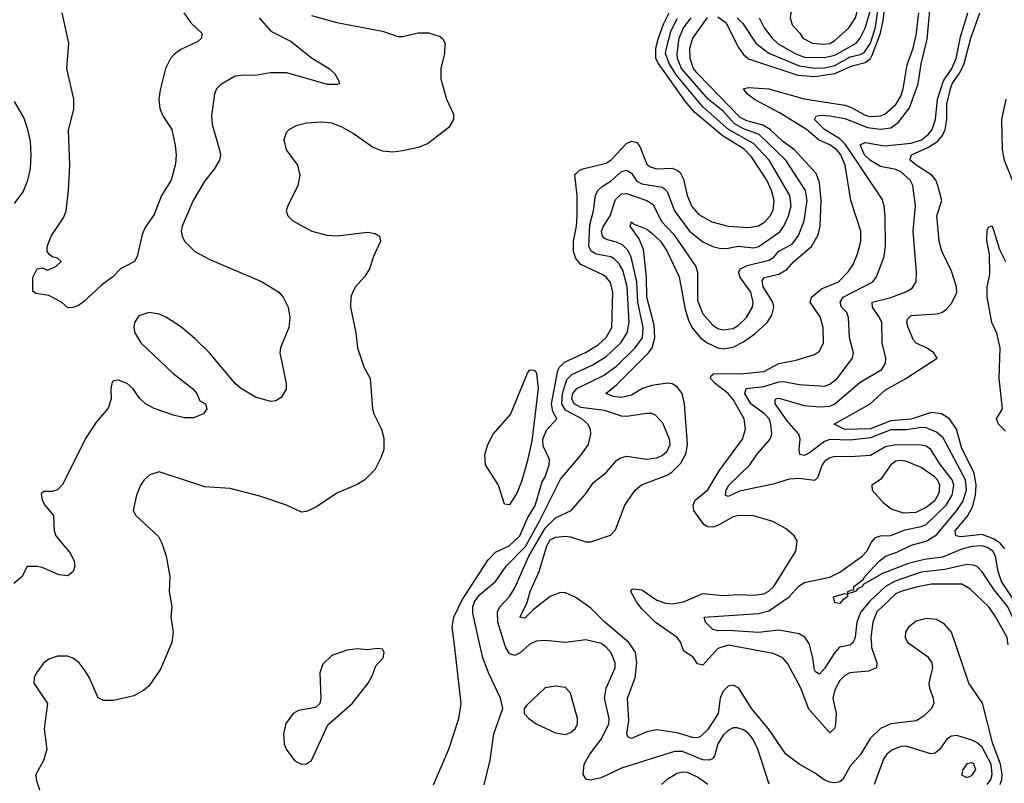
# Model space of a CAD drawing. Header units: inches. Extents: x 884549 to 1028252, y 526810 to 653624.
# Tile 667 of 1056: x 982801 to 986677, y 569455 to 572463. Entities that reach past the tile are written whole.
import ezdxf

# ---------------------------------------------------------------- set-up
doc = ezdxf.new("R2010")
doc.units = ezdxf.units.IN
doc.header["$MEASUREMENT"] = 0
doc.layers.add('A9586', color=7, linetype='Continuous')
doc.layers.add('A9587', color=7, linetype='Continuous')

msp = doc.modelspace()

# ---------------------------------------------------------------- linework, layer by layer
at = {"layer": 'A9586', "color": 5}
for points, elevation in [([(983396.1, 570000), (983355.6, 569904.4), (983310, 569838.4), (983290, 569821.6), (983250, 569799.5), (983170, 569780.7), (983130, 569780.7), (983110, 569792.3), (983076.1, 569870), (983058.7, 569898.7), (983035.1, 569930), (983010, 569947.4), (982990, 569955.3), (982950, 569955.6), (982915.9, 569944.1), (982893.1, 569926.9), (982867.2, 569890), (982858, 569870), (982857.4, 569850), (982910.4, 569770), (982897, 569670), (982907.7, 569590), (982894.6, 569545.4), (982864, 569490), (982865.5, 569470), (982878.4, 569430)], 2180), ([(984430.6, 569449.4), (984489.9, 569590), (984529.9, 569710), (984539.6, 569770), (984512.4, 570000)], 2180), ([(984629.8, 569449.8), (984653.8, 569546.2), (984667.1, 569650), (984703, 569750), (984694.3, 569790), (984647.5, 569887.5), (984624.4, 569950), (984613.1, 570000)], 2160), ([(984806.4, 570000), (984771.5, 569968.5), (984750, 569959), (984730, 569964.9), (984714.8, 569990), (984711.6, 570000)], 2140), ([(985752.2, 569452.2), (985706.7, 569590), (985687, 569630), (985670, 569650.9), (985650, 569665.8), (985625.8, 569674.2), (985610, 569673.8), (985590, 569663.6), (985570, 569644.2), (985548.9, 569610), (985536.3, 569563.7), (985528.2, 569551.8), (985514.1, 569545.9), (985490, 569548.1), (985410, 569580.8), (985379.2, 569580.8), (985170, 569514.8), (985090, 569476.7), (985046.9, 569466.9), (985031.6, 569471.6), (985019.3, 569490), (985023, 569530), (985045.6, 569570), (985091.3, 569630), (985119.9, 569690), (985121.1, 569710), (985102.9, 569790), (985109.6, 569830.4), (985145.2, 569910), (985144.7, 569930), (985129.4, 569969.4), (985110, 569991.4), (985097.6, 570000)], 2140), ([(986310, 570000), (986374.3, 569954.3), (986391.6, 569930), (986395.1, 569910), (986380.7, 569850), (986382.2, 569830), (986397.6, 569790), (986399.8, 569770), (986390.9, 569750), (986360.5, 569719.5), (986330, 569700.8), (986230, 569689.9), (986190, 569671.3), (986148.7, 569631.3), (986111.5, 569568.5), (986070, 569522.4), (986042, 569470), (986030, 569461.1), (986010, 569457.1), (985990, 569459.4), (985968.6, 569468.6), (985930, 569496.9), (985869.8, 569530), (985817.7, 569570), (985749.1, 569669.1), (985682.1, 569750), (985632.3, 569830), (985610, 569841.8), (985590, 569837.3), (985570, 569818), (985559.1, 569790), (985550.9, 569730), (985510, 569667), (985480.9, 569639.1), (985470, 569633.8), (985450, 569635.7), (985390, 569654.2), (985310, 569665.2), (985270, 569657.5), (985210, 569631.7), (985196.4, 569636.4), (985191.7, 569650), (985198.8, 569701.2), (985193.8, 569790), (985223.5, 569870), (985231, 569930), (985224.8, 569970), (985206, 570000)], 2120), ([(986154.2, 570000), (986154.8, 569990), (986175.5, 569930), (986174.6, 569910), (986143.2, 569896.8), (986069.3, 569890.7), (986050, 569880.2), (986030, 569859.8), (986010, 569823.9), (986002.4, 569790), (986015.1, 569730), (986013.3, 569686.7), (986008.6, 569671.4), (985990, 569653.7), (985907.7, 569747.7), (985876.2, 569830), (985825.6, 569925.6), (985805.6, 569950), (985767, 569967), (985590, 569999.7), (985550, 569986.7), (985490, 569920.8), (985470, 569925.8), (985451.8, 569951.8), (985416.1, 569976.1), (985407, 570000)], 2080), ([(986070.6, 570000), (986070, 569999.5), (986029, 569991), (986010, 569969.9), (985970, 569906.7), (985950, 569885), (985933.9, 569893.9), (985930, 569902), (985924.1, 569950), (985909.8, 570000)], 2060), ([(986661.4, 569450), (986667.1, 569470), (986668.4, 569491.6), (986662.2, 569530), (986632.1, 569610), (986591.1, 569771.1), (986537.6, 569850), (986486.8, 570000)], 2120), ([(986609.4, 569450.6), (986623.8, 569470), (986629.7, 569490.3), (986625.5, 569530), (986590, 569597), (986570, 569615), (986550, 569624.9), (986490, 569644), (986470, 569641.1), (986451.2, 569628.8), (986424.1, 569590), (986405.7, 569574.3), (986388.5, 569571.5), (986290, 569601.3), (986270, 569600.4), (986234.4, 569585.6), (986215, 569570), (986201.2, 569550), (986165.6, 569450)], 2140), ([(985510.6, 569450), (985470, 569479.6), (985430, 569498), (985410, 569498.7), (985390, 569493.3), (985350.2, 569470), (985327.2, 569450)], 2160)]:
    msp.add_lwpolyline(points, dxfattribs=dict(at, elevation=elevation))
for points, elevation in [([(984210, 569986.6), (984170, 569981.3), (984130, 569985.1), (984090, 569979.7), (984030, 569958), (983995.1, 569924.9), (983983.1, 569890), (983986.3, 569790), (983982.4, 569770), (983966.1, 569753.9), (983898.5, 569741.5), (983877.1, 569730), (983849.3, 569690.7), (983840.2, 569650), (983842.9, 569610), (983850.2, 569590), (983883.8, 569543.8), (983910, 569531), (983930, 569531.8), (983950, 569545.4), (984013.9, 569686.1), (984110, 569769.6), (984172.4, 569850), (984190, 569880.7), (984202.8, 569917.2), (984231.8, 569950), (984235.7, 569970), (984230, 569983.6)], 2220), ([(984910, 569837.7), (984870, 569831.6), (984797.3, 569762.7), (984787.3, 569750), (984787.7, 569730), (984804.9, 569710), (984834, 569690), (984910, 569654), (984950, 569647.5), (984970, 569654.7), (984988.4, 569670), (984997.1, 569690), (984997, 569710), (984969.8, 569809.8), (984950, 569832.8)], 2160), ([(986550, 569535.2), (986530, 569531.3), (986514, 569510), (986508.9, 569488.9), (986530, 569478.3), (986550, 569486.4), (986565.8, 569510), (986557.1, 569530)], 2160)]:
    msp.add_lwpolyline(points, close=True, dxfattribs=dict(at, elevation=elevation))
at = {"layer": 'A9587', "color": 5}
for points, elevation in [([(986090, 572649.8), (986070, 572649.2), (986021.3, 572630), (985910, 572574.1), (985865.1, 572534.9), (985847.3, 572512.7), (985836.6, 572490), (985834, 572470), (985842.5, 572442.6), (985873, 572410), (985884.2, 572390), (985922, 572370), (985966.1, 572366.1), (985990, 572368.7), (986010, 572380.7), (986065, 572430), (986091.7, 572470), (986106.6, 572530), (986110.9, 572590.9), (986107, 572630)], 2180), ([(984730, 570552.3), (984710, 570554), (984685.5, 570630), (984635.2, 570710), (984632.7, 570750), (984644.5, 570790), (984665.2, 570830), (984732.7, 570907.3), (984799.6, 571070), (984810, 571083.9), (984822.1, 571082.1), (984830, 571080.2), (984835.7, 571070), (984841.9, 571010), (984816.9, 570803.1), (984799.1, 570720.9), (984776.3, 570643.7), (984759.2, 570600.8)], 2180), ([(986270, 570727.2), (986250, 570723.3), (986230, 570709.9), (986190, 570651.5), (986155.5, 570630), (986157.6, 570610), (986200.6, 570560.6), (986234.3, 570534.3), (986280.5, 570520.5), (986330, 570523.4), (986370, 570542.1), (986404.8, 570570), (986421.3, 570598.7), (986424, 570630), (986414.4, 570650), (986402.5, 570662.5), (986350, 570698.8), (986290, 570724.3)], 2080), ([(986030, 570163.1), (986010, 570165.6), (986004.5, 570190), (986050, 570202.4), (986059.5, 570199.5), (986059.5, 570190), (986041.8, 570178.2)], 2040)]:
    msp.add_lwpolyline(points, close=True, dxfattribs=dict(at, elevation=elevation))
for points, elevation in [([(985550, 572474.2), (985582.1, 572450), (985630, 572354.7), (985650, 572325.2), (985670, 572308.3), (985864.8, 572244.8), (985930, 572239.4), (986010, 572251), (986078.5, 572281.5), (986130, 572294.3), (986150.1, 572309.9), (986157.7, 572322.3), (986190.4, 572409.6), (986200.8, 572459.2), (986222.8, 572630)], 2120), ([(985626.1, 572470), (985647.4, 572447.4), (985699.5, 572370), (985749.8, 572330.2), (985870, 572281.2), (985930, 572271.8), (985970, 572272.8), (986010, 572281.9), (986070, 572316.1), (986110, 572325.5), (986126, 572334), (986150, 572370.5), (986170, 572432.8), (986198.4, 572630)], 2140), ([(985909.8, 570000), (985907.6, 570007.6), (985891.4, 570031.4), (985870, 570044.5), (985790, 570058.1), (985710, 570049.2), (985590, 570057.2), (985550, 570055.2), (985530, 570060.4), (985501.6, 570090), (985495.3, 570110), (985710, 570124.5), (985750, 570134.7), (985830.4, 570189.6), (985868.8, 570231.2), (985890, 570246.4), (985990, 570267.1), (986030, 570287.2), (986117.3, 570350), (986135.5, 570370), (986154.6, 570405.4), (986170, 570423.5), (986190, 570430.1), (986230, 570431.1), (986286.1, 570453.9), (986350, 570466.1), (986370, 570475), (986448.4, 570550), (986471.8, 570590), (986478.3, 570630), (986472, 570650), (986425.9, 570710), (986388.5, 570770), (986370, 570782.9), (986350, 570787.1), (986250, 570788.6), (986210, 570780.4), (986150, 570746.5), (986070, 570740.4), (986010, 570742.4), (985990, 570736.9), (985970, 570722.7), (985960.9, 570710), (985942.1, 570657.9), (985930, 570648.4), (985870, 570655.5), (985830, 570653.2), (985767.2, 570632.8), (985634.7, 570605.3), (985590, 570584.5), (985579.7, 570590), (985582.7, 570610), (985593.3, 570630), (985674.9, 570710), (985702.5, 570750), (985754.9, 570810), (985762, 570830), (985758.5, 570870), (985751.5, 570890), (985733.2, 570910), (985679.3, 570950), (985656.4, 570990), (985660.5, 571010), (985730, 571017.8), (985790, 571035.8), (985810, 571037.1), (985870, 571026.5), (985970, 571019.3), (985990, 571026.9), (986019.6, 571050), (986079.8, 571130), (986083.7, 571150), (986067.8, 571210), (986063.9, 571290), (986058, 571310), (986036.9, 571330), (986031, 571350), (986042.8, 571370), (986159.1, 571430), (986173.6, 571450), (986204.4, 571530), (986209.9, 571570.1), (986208.8, 571688.8), (986204.3, 571730), (986196.1, 571756.1), (986051.7, 571971.7), (986030, 571993.5), (985968.8, 572030), (985930.6, 572070), (985937.2, 572082.8), (985953.4, 572086.6), (985990, 572084.5), (986050, 572073.7), (986138.7, 572038.7), (986190, 572031.8), (986230, 572036.9), (986261, 572059), (986304.1, 572115.9), (986337.7, 572210), (986350, 572288.2), (986373.5, 572386.5), (986390.3, 572570)], 2060), ([(983447.7, 572490), (983475.3, 572450), (983518.5, 572410), (983516.5, 572390), (983502.9, 572377.1), (983435.1, 572344.9), (983410, 572327.3), (983394.7, 572310), (983374.7, 572270), (983354.2, 572185.8), (983348.4, 572150), (983352.3, 572112.3), (983364.1, 572084.1), (983400.2, 572030), (983413, 571967), (983416.9, 571930), (983414.5, 571894.5), (983397.7, 571830), (983359.7, 571770), (983330, 571696), (983295.4, 571644.6), (983283.1, 571616.9), (983263, 571530), (983253.4, 571510), (983198.4, 571481.6), (983168, 571450), (983123.1, 571416.9), (983050, 571349), (983030, 571335.3), (983010, 571328.7), (982990, 571328), (982966, 571350), (982916, 571376), (982864.1, 571384.1), (982853.2, 571393.2), (982852.9, 571447.1), (982870, 571482), (982890, 571484.7), (982910, 571476), (982944, 571490), (982964, 571510), (982950, 571524), (982929.2, 571529.2), (982918, 571538), (982909.1, 571549.1), (982909.3, 571569.3), (982925.1, 571610), (982975.1, 571684.9), (982983.5, 571710), (982993.7, 571790), (982998.2, 571890), (982992.9, 572027.1), (983014.7, 572110), (983014.5, 572150), (982986.2, 572270), (982995, 572370), (982968.3, 572490)], 2140), ([(984512.4, 570000), (984504.1, 570070), (984509.9, 570110), (984542.7, 570177.3), (984645.1, 570334.9), (984674.6, 570365.4), (984728.3, 570390), (984770, 570429.5), (984800.7, 570499.3), (984830, 570549.3), (984858, 570642), (984870, 570662), (984885.8, 570710), (984886.8, 570730), (984862.4, 570782.4), (984860.2, 570810), (984874.5, 570845.5), (984915.9, 570890), (984899.7, 570919.7), (984895, 570950), (984919.1, 571080.9), (984925.6, 571094.4), (984946, 571114), (985028.7, 571151.3), (985078, 571182), (985110, 571211), (985132.6, 571250), (985136.3, 571390), (985127, 571427), (985110, 571449.2), (985097.3, 571457.3), (985010, 571498.5), (984990, 571522.7), (984981, 571550), (984981.1, 571590), (984993.7, 571650), (984996.1, 571690), (984995.7, 571770), (984987.1, 571850), (984990, 571856), (985005.1, 571870), (985022.8, 571877.2), (985110, 571898.2), (985130, 571911), (985190, 571974.6), (985210, 571984.6), (985230, 571978.7), (985243.1, 571963.1), (985270, 571893), (985282.6, 571882.6), (985310, 571875.2), (985370, 571877.9), (985390, 571870.6), (985400.7, 571860.7), (985414.9, 571834.9), (985429.3, 571770), (985447.5, 571727.5), (985475.2, 571695.2), (985525.9, 571665.9), (985590, 571649.7), (985670, 571644.3), (985709, 571651), (985734, 571666), (985756.2, 571690), (985767.3, 571712.7), (985771.2, 571750), (985761.3, 571790), (985743, 571830), (985682.5, 571922.5), (985652.8, 571952.8), (985567.1, 572007.1), (985458.2, 572098.2), (985421.3, 572141.3), (985315.8, 572290), (985305.9, 572310), (985304.9, 572350), (985314.5, 572385.5), (985335.2, 572444.8), (985357.4, 572490)], 2180), ([(985407, 570000), (985403.3, 570010), (985389, 570030), (985303, 570090), (985250, 570142.9), (985229.3, 570169.3), (985207, 570210), (985210, 570218), (985218.3, 570221.7), (985250, 570216.8), (985310, 570175.9), (985344.1, 570164.1), (985370, 570162.5), (985414.2, 570170), (985490, 570203.3), (985570, 570195.1), (985630, 570198.9), (985690, 570195.9), (985730, 570201.7), (985750, 570211.9), (985770.5, 570230), (985856.3, 570370), (985862.4, 570410), (985849.6, 570430), (985817.9, 570457.9), (985766.1, 570486.1), (985690, 570508.2), (985632, 570510), (985610, 570504.1), (985550, 570470.7), (985530, 570464.1), (985510, 570464.9), (985494.9, 570474.9), (985455.5, 570530), (985452.9, 570550), (985460.3, 570570), (985510, 570610.7), (985554.2, 570685.8), (985646.6, 570810), (985658.3, 570850), (985652.7, 570890), (985610, 570967.3), (985589.9, 570990), (985539.2, 571030), (985520.8, 571050), (985521.6, 571058.4), (985532.5, 571067.5), (985651.3, 571068.7), (985730, 571077.6), (985790, 571108), (985857.7, 571122.3), (985930, 571144.4), (985950, 571156.9), (985964.9, 571190), (985964.3, 571250), (985952.5, 571292.5), (985912.7, 571350), (985917.7, 571370), (985957, 571403), (986024.3, 571430), (986063, 571470), (986081.7, 571498.3), (986099.6, 571540.4), (986112.3, 571590), (986112.9, 571630), (986073.7, 571750), (986050.8, 571890), (986033.6, 571930), (986018.3, 571950), (985990.4, 571970), (985948, 571988), (985898.9, 572030), (985794.9, 572094.9), (985691.8, 572150), (985665.4, 572170), (985651.1, 572190), (985670, 572196.2), (985750, 572189.8), (985890, 572150.6), (986050, 572125.5), (986076.4, 572116.4), (986130, 572087.1), (986150, 572081.8), (986190, 572084), (986206.8, 572090), (986250, 572129.2), (986270, 572161.9), (986279.8, 572190), (986295.1, 572284.9), (986318.4, 572350), (986330, 572401.1), (986340.7, 572490)], 2080), ([(985712, 572470), (985731.7, 572430), (985762.9, 572390), (985787.5, 572367.5), (985854.3, 572330), (985890, 572315.5), (985970, 572313.1), (986010, 572322.3), (986094.2, 572370), (986110.2, 572390), (986130, 572429.5), (986153.7, 572510)], 2160), ([(986715.8, 570175.8), (986666.2, 570250), (986653.3, 570290), (986643, 570350), (986632.1, 570370), (986610, 570383.9), (986590, 570390.2), (986550, 570388), (986510, 570377), (986434.5, 570345.5), (986363.3, 570336.7), (986299.5, 570320.5), (986198, 570282), (986122.3, 570237.7), (986119.1, 570230), (986099.5, 570220.5), (986091.4, 570210), (986060.9, 570200.9), (986060.9, 570210), (986077.5, 570217.5), (986084.7, 570215.3), (986084.5, 570230), (986122, 570258), (986128.4, 570270), (986185.3, 570330), (986209.9, 570350), (986254.5, 570365.5), (986310, 570392.6), (986370, 570409.4), (986410, 570433.4), (986490.5, 570530), (986514.3, 570565.7), (986528.3, 570610), (986525.2, 570650), (986436.4, 570816.4), (986410, 570838.3), (986370, 570855.2), (986350, 570856.3), (986293.2, 570846.8), (986230, 570847.3), (986150, 570815.4), (986070, 570806.8), (985990, 570808.6), (985970, 570801.9), (985910, 570756.1), (985890, 570746.2), (985872.7, 570750), (985869.8, 570769.8), (985873.7, 570810), (985869, 570830), (985822.2, 570882.2), (985774.7, 570950), (985775.7, 570964.3), (985779.7, 570970), (985790, 570972.1), (985890, 570943.5), (985950, 570937.4), (985990, 570941.1), (986010, 570950.1), (986110, 571034.9), (986194.9, 571085.1), (986209.4, 571110), (986211.4, 571130), (986197, 571190), (986194.6, 571270), (986186.3, 571290), (986158.1, 571330), (986157.3, 571350), (986231, 571369), (986290, 571390.9), (986314.5, 571405.5), (986329.8, 571430), (986332.1, 571467.9), (986318.9, 571630), (986327.1, 571730), (986317.7, 571810), (986306.3, 571830), (986270, 571863.3), (986250, 571872.3), (986190, 571884.8), (986150, 571907.5), (986126.6, 571930), (986109.6, 571970.4), (986130, 571978.6), (986206.1, 571966.1), (986310, 571975.7), (986351, 571990), (986377, 572010), (986392.8, 572030), (986406.1, 572070), (986414.2, 572150), (986438.2, 572221.8), (986470.8, 572270), (986488, 572310), (986504.6, 572395.4), (986534.2, 572490)], 2040), ([(986679, 570379), (986660.7, 570400.7), (986637.3, 570417.3), (986590, 570435.4), (986506.4, 570426.4), (986486.2, 570430), (986484.5, 570450), (986532.3, 570507.7), (986553.7, 570546.3), (986564.3, 570590), (986566.6, 570630), (986558.6, 570678.6), (986510, 570773.9), (986489.3, 570850), (986461.5, 570890), (986430, 570910.4), (986390, 570915.8), (986310, 570889.6), (986230, 570883.2), (986150, 570851.9), (986050, 570848.6), (986007.1, 570870), (986148.6, 570950), (986210, 571005.5), (986289.8, 571050), (986413.6, 571130), (986399.7, 571150), (986370.8, 571170), (986330, 571189), (986320.3, 571200.3), (986298.2, 571250), (986293.3, 571270), (986296.5, 571283.5), (986310, 571297.1), (986410, 571304.2), (986430.8, 571310), (986450, 571322.5), (986470, 571344.3), (986490, 571388.2), (986489.3, 571410), (986470, 571472.6), (986431.4, 571551.4), (986421, 571590), (986411.8, 571690), (986431.4, 571750), (986415.9, 571810), (986407.5, 571830), (986391.7, 571850), (986329.9, 571890), (986306.4, 571910), (986306.8, 571913.2), (986312, 571930), (986379.5, 571960.5), (986415.8, 571984.2), (986434, 572006), (986444.8, 572030), (986451.6, 572070), (986450.6, 572130), (986465.6, 572190), (986472.5, 572210), (986504, 572256), (986519.7, 572290), (986545.2, 572390), (986580.4, 572490)], 2020), ([(983743.9, 572470), (983790, 572418), (983870, 572377.1), (983950, 572312.8), (984019.5, 572270), (984041.7, 572250), (984057.7, 572222.3), (984059.3, 572210), (984052.5, 572207.5), (984013.2, 572206.8), (983852.9, 572252.9), (983787, 572253), (983730, 572242.7), (983684.7, 572244.7), (983650, 572239.8), (983592.7, 572207.3), (983576.5, 572190), (983567.6, 572170), (983555.9, 572084.1), (983559.1, 572050), (983588.3, 571950), (983591.3, 571930), (983588, 571910), (983566.6, 571873.4), (983530, 571828), (983484.6, 571750), (983440.8, 571650), (983437.3, 571630), (983440.3, 571610), (983450.3, 571590), (983490.3, 571550), (983550, 571518.6), (983756.3, 571430), (983820.7, 571390), (983838, 571370), (983858.4, 571330), (983864.9, 571290), (983860.3, 571250), (983827.7, 571170), (983825.5, 571150), (983850.5, 571030), (983850, 571008), (983830, 570975.3), (983810, 570962), (983790, 570959), (983730, 570976), (983670, 571012), (983649.7, 571029.7), (983548.5, 571150), (983490, 571207.6), (983433.8, 571253.8), (983378.7, 571290), (983350, 571303.1), (983310, 571309.7), (983270, 571296.3), (983253.4, 571270), (983250.3, 571250), (983254.3, 571230), (983277.4, 571190), (983404.4, 571070), (983482, 571010), (983498.8, 570990), (983510, 570962), (983532, 570950), (983538, 570930), (983524.7, 570910), (983485.2, 570894.8), (983450, 570894.5), (983410, 570903.6), (983330, 570931.6), (983297, 570950), (983272.1, 570972.1), (983246.3, 571010), (983224.5, 571030), (983190, 571043), (983170, 571040.7), (983164.8, 571035.2), (983159.6, 571010), (983161.8, 570970), (983150, 570933), (983102.7, 570877.3), (983063.2, 570816.8), (982970, 570632.1), (982950, 570611.6), (982930, 570605), (982895.8, 570604.2), (982885.2, 570594.8), (982890, 570570.8), (982900.3, 570550), (982934.6, 570510), (982937.4, 570450), (982943.7, 570430), (983000.5, 570360.5), (983015.6, 570330), (983018, 570310), (983012.2, 570290), (982990, 570271.8), (982956.1, 570276.1), (982890, 570305.1), (982870, 570309.4), (982831.1, 570308.9), (982810, 570268), (982778, 570242)], 2160), ([(983950, 572478.5), (984050, 572451.1), (984230, 572416.9), (984290, 572395.8), (984310, 572395.8), (984370, 572410.4), (984410.4, 572410.3), (984456.1, 572396.1), (984466.6, 572386.6), (984474.4, 572370), (984474, 572330), (984458.4, 572270), (984459.3, 572230), (984481.1, 572150), (984508.7, 572090), (984508.4, 572070), (984490, 572038), (984406.9, 571973.1), (984370, 571958.7), (984310, 571946), (984270, 571940.5), (984230, 571944.2), (984190, 571960.7), (984113.9, 572013.9), (984070, 572038.9), (984030, 572054.7), (983990, 572058.5), (983930, 572055.6), (983890, 572045.1), (983861.6, 572030), (983850, 572017), (983841.3, 571990), (983850.4, 571950), (983894.9, 571890), (983903.8, 571850), (983896.4, 571810), (983856.3, 571730), (983850.7, 571710), (983857.3, 571690), (983876.3, 571670), (983950.7, 571630), (984010, 571613.6), (984051.3, 571611.3), (984170, 571625.7), (984200.9, 571620.9), (984217.3, 571610), (984221.6, 571590), (984194.4, 571530), (984178.5, 571481.5), (984158.4, 571450), (984123.1, 571410), (984111.4, 571388.6), (984104.9, 571370), (984102.8, 571330), (984124.6, 571230), (984130.4, 571170), (984155.8, 571095.8), (984180.4, 571050), (984190.4, 570930), (984195.8, 570910), (984225.3, 570850), (984235.1, 570815.1), (984234.9, 570770), (984223.4, 570736.6), (984199.5, 570690), (984160.4, 570650), (984130, 570632.4), (984050, 570598.3), (983970, 570543.5), (983930, 570525.7), (983910, 570523), (983850.9, 570550.9), (983746.4, 570586.4), (983630, 570615.8), (983530, 570622.6), (983350, 570681.3), (983314, 570670), (983290.6, 570650), (983277.1, 570630), (983260.4, 570590), (983247.2, 570530), (983258, 570510), (983347.1, 570427.1), (983360.8, 570400.8), (983377.8, 570350), (983392.4, 570270), (983389.3, 570210), (983400.3, 570150), (983395.8, 570110), (983404.9, 570050), (983400.3, 570010), (983396.1, 570000)], 2180), ([(984613.1, 570000), (984584.7, 570124.7), (984585.2, 570150), (984591.7, 570170), (984610, 570196.1), (984674.3, 570250), (984716, 570310), (984791.9, 570388.1), (984849.2, 570490), (984930, 570653.3), (985011.6, 570748.4), (985040.1, 570790), (985049.9, 570830), (985047.7, 570850), (985037.8, 570870), (985013.6, 570890), (984950, 570925.4), (984935.1, 570950), (984937.6, 570990), (984954.8, 571045.2), (984974.2, 571065.8), (985057.2, 571102.8), (985110, 571136.3), (985167.3, 571190), (985193.1, 571230), (985200.4, 571270), (985192.7, 571410), (985176.1, 571476.1), (985161.4, 571501.4), (985141, 571521), (985128.1, 571528.1), (985070, 571539.5), (985051.4, 571551.4), (985041.5, 571570), (985045.3, 571654.7), (985060.1, 571710), (985067.5, 571770), (985077.3, 571790), (985093.7, 571806.3), (985130, 571827.5), (985170, 571865.1), (985190, 571870.6), (985210, 571858.5), (985230, 571827.3), (985250, 571815.6), (985330, 571803.1), (985338.2, 571798.2), (985350, 571785.4), (985378.4, 571710), (985437.6, 571630), (985490, 571587.2), (985530, 571569), (985561.1, 571561.1), (985590, 571562.3), (985630, 571571.3), (985690, 571564.6), (985710.7, 571569.3), (985793, 571627), (985810, 571650.1), (985828.2, 571690), (985838.3, 571730), (985833.5, 571770), (985751.8, 571910), (985690, 571975.3), (985591.8, 572030), (985490, 572119.7), (985385.7, 572245.7), (985358.1, 572290), (985344, 572330), (985346.9, 572350), (985363.9, 572416.1), (985390, 572467.2)], 2160), ([(984711.6, 570000), (984683.1, 570090), (984681.9, 570130), (984691.1, 570150), (984728.8, 570191.2), (984750, 570225), (984805.2, 570350), (984870, 570460.2), (984910, 570500.6), (984972.1, 570530), (985027.4, 570592.6), (985060, 570640), (985110, 570678.8), (985150, 570726.2), (985163.7, 570736.3), (985190, 570744.2), (985270, 570731.4), (985310, 570737.2), (985330, 570746.5), (985350, 570763.3), (985361.6, 570790), (985359.4, 570810), (985333.4, 570873.4), (985304.7, 570904.7), (985290, 570911.3), (985270, 570911.3), (985190, 570899.4), (985170, 570900.5), (985103.2, 570923.2), (985010, 570935.7), (984983.7, 570950), (984974.4, 570970), (984979, 570990), (984994.3, 571010), (985099.3, 571060.7), (985150, 571097.7), (985224.3, 571170), (985252.4, 571210), (985255.5, 571250), (985234.6, 571350), (985231.3, 571430), (985208.5, 571528.5), (985194.7, 571554.7), (985174.9, 571574.9), (985150, 571586.6), (985115.3, 571595.3), (985102.6, 571602.6), (985094.3, 571614.3), (985091.9, 571630), (985098.8, 571650), (985125.5, 571690), (985146.1, 571753.9), (985170, 571776.9), (985190, 571778.1), (985270.5, 571750.5), (985295.4, 571735.4), (985328.4, 571668.4), (985376.7, 571616.7), (985462.5, 571490), (985468.9, 571468.9), (985470, 571356.3), (985490, 571304), (985530, 571260.1), (985550, 571246.8), (985570, 571240.8), (985610, 571246.1), (985630, 571258), (985662.9, 571290), (985686.3, 571330), (985689, 571350), (985679.4, 571390), (985635.8, 571450), (985631.7, 571470), (985638.8, 571481.2), (985665, 571495), (985750, 571515.6), (985770, 571527.7), (985790, 571550.8), (985841.7, 571578.3), (985867.3, 571612.7), (985889.6, 571670), (985901.3, 571750), (985894.2, 571790), (985817.3, 571910), (985712.8, 572010), (985650, 572033.1), (985613.9, 572053.9), (985570, 572102.3), (985511.8, 572150), (985406.9, 572270), (985390.9, 572310), (985388.8, 572330), (985397.8, 572390), (985414, 572430), (985444.9, 572470)], 2140), ([(985206, 570000), (985199.7, 570010), (985104.3, 570090), (985050, 570144.6), (984990, 570186.5), (984950, 570205.2), (984930, 570206.1), (984890, 570190.7), (984821.9, 570138.1), (984790, 570105.5), (984770, 570109.6), (984797.1, 570162.9), (984810.7, 570210), (984845.7, 570290), (984876.7, 570390), (984890, 570414), (984910, 570424.8), (984950, 570428.5), (984970, 570426.1), (985030, 570406.1), (985050, 570406.5), (985126.9, 570433.1), (985146.9, 570453.1), (985183.8, 570550), (985223.8, 570610), (985249.5, 570630.5), (985350, 570669.1), (985370, 570681.6), (985404.1, 570715.9), (985425.1, 570754.9), (985430.6, 570790.6), (985418.2, 570950), (985408.6, 570990), (985390, 571017.1), (985370, 571028.7), (985350.8, 571030.8), (985290, 571022.5), (985252.4, 571010), (985210, 570984.5), (985170, 570974.8), (985138.9, 570978.9), (985108.3, 570990), (985150, 571025.2), (985276.6, 571150), (985290.4, 571170), (985301, 571210), (985299.3, 571259.3), (985270.3, 571369.7), (985268.1, 571448.1), (985257.2, 571557.2), (985239.9, 571599.9), (985204, 571650), (985210, 571666.8), (985218, 571658), (985270, 571637.9), (985290, 571621.8), (985324.1, 571590), (985350, 571550.2), (985397, 571450), (985421.1, 571321.1), (985435.8, 571275.8), (985450, 571248.1), (985481.7, 571210), (985507.5, 571190), (985550, 571169.8), (985570, 571165.9), (985610, 571173.1), (985650, 571193.5), (985694.9, 571225.1), (985743.4, 571270), (985761.5, 571298.5), (985769.5, 571330), (985765.7, 571350), (985728.3, 571410), (985724, 571436), (985732.5, 571447.5), (985790, 571460.4), (985821.4, 571478.6), (985848.5, 571510), (985918.6, 571570), (985944.4, 571615.6), (985951.9, 571650), (985956.7, 571750), (985950, 571820.5), (985936.7, 571856.7), (985851.4, 571950), (985804.4, 571984.4), (985756, 572030), (985726.8, 572046.8), (985663.8, 572063.8), (985638, 572078), (985470.3, 572250), (985453.5, 572270), (985440.7, 572310), (985439.2, 572350), (985450.6, 572390), (985509.1, 572470.9)], 2120), ([(982781.1, 571738.9), (982815.3, 571784.7), (982832.9, 571830), (982843, 571877), (982846.8, 571930), (982843.3, 571983.3), (982833.7, 572030), (982816.9, 572076.9), (982780.5, 572140.5)], 2160), ([(986683.1, 572150), (986666.8, 572070), (986669.2, 571950), (986677, 571910), (986715, 571815)], 2020), ([(986682.1, 570842.1), (986654, 570870), (986646.3, 570890), (986669.7, 570930), (986656.8, 571050), (986661.5, 571170), (986648.3, 571228.3), (986627.8, 571270), (986609.3, 571370.7), (986609.8, 571410.2), (986620.6, 571459.4), (986619.4, 571539.4), (986608.4, 571591.6), (986610, 571634), (986614.6, 571645.4), (986630, 571650.8), (986658, 571558), (986682.3, 571510)], 1980), ([(986741.5, 570000), (986730, 570064.6), (986690.8, 570150), (986636.9, 570216.9), (986590, 570288.7), (986570, 570308.6), (986554.5, 570314.5), (986530, 570316.3), (986442.8, 570297.2), (986350, 570286.8), (986248.1, 570251.9), (986209.9, 570230.1), (986147.8, 570172.2), (986112.8, 570130), (986096.6, 570090), (986089.7, 570030.3), (986081.8, 570010), (986070.6, 570000)], 2060), ([(986692.8, 570000), (986689.1, 570029.1), (986644.4, 570110), (986616.3, 570150), (986541.5, 570221.5), (986510, 570239.3), (986390, 570239.8), (986330, 570227.6), (986270, 570211), (986250, 570201.3), (986175.9, 570130), (986159.4, 570090), (986152.5, 570030), (986154.2, 570000)], 2080), ([(986486.8, 570000), (986469.9, 570050), (986441.8, 570081.8), (986410, 570100.2), (986370, 570104.1), (986330, 570093.5), (986299.5, 570070), (986288.1, 570050), (986287.2, 570030), (986295.9, 570010), (986310, 570000)], 2120), ([(985097.6, 570000), (985090, 570005.2), (985030, 570020.6), (984950, 570009.8), (984870, 570017.8), (984834.9, 570014.9), (984810, 570003.2), (984806.4, 570000)], 2140)]:
    msp.add_lwpolyline(points, dxfattribs=dict(at, elevation=elevation))

doc.saveas('drawing.dxf')
